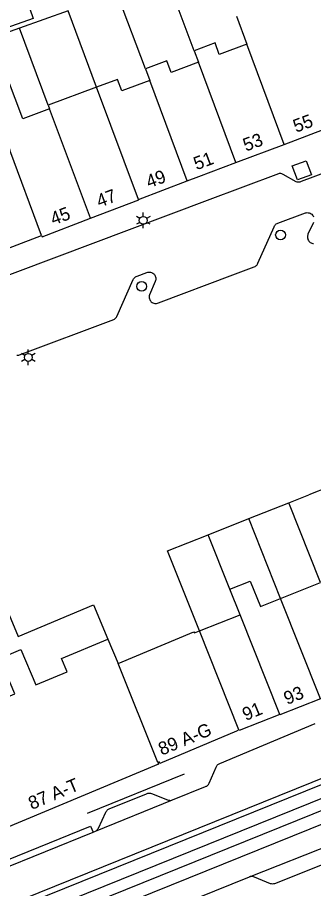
# Model space of a CAD drawing. Extents: x 122462 to 123306, y 485548 to 486417.
# Drawn here: x 122633.7 to 122667.6, y 485673.5 to 485773.2 of the extents above; entities that cross this region are included whole.
import ezdxf

# ---------------------------------------------------------------- set-up
doc = ezdxf.new("R2010")
doc.units = 0
for name, color, linetype in [('B-WE-IE-MEUBILAIR_WEGMEUBILAIR_VERKEERSBORD-S', 7, 'Continuous'), ('Level 1', 7, 'Continuous'), ('Level 17', 7, 'Continuous'), ('Level 19', 7, 'Continuous'), ('Level 2', 7, 'Continuous'), ('Level 26', 7, 'Continuous'), ('Level 37', 7, 'Continuous'), ('Level 4', 7, 'Continuous'), ('Level 42', 7, 'Continuous'), ('Level 50', 7, 'Continuous'), ('Level 53', 7, 'Continuous')]:
    doc.layers.add(name, color=color, linetype=linetype)

msp = doc.modelspace()

# ---------------------------------------------------------------- linework, layer by layer
at = {"layer": 'Level 1'}
for p, q in [((122658.738, 485773.321), (122659.941, 485770.104)), ((122653.902, 485769.353), (122654.395, 485768.032)), ((122648.331, 485767.273), (122648.825, 485765.952)), ((122642.756, 485765.191), (122637.214, 485763.121)), ((122637.214, 485763.121), (122637.375, 485762.692)), ((122664.219, 485758.64), (122675.309, 485762.86)), ((122658.678, 485756.569), (122664.219, 485758.64)), ((122647.556, 485752.339), (122653.119, 485754.455)), ((122659.154, 485704.808), (122657.991, 485707.73)), ((122663.799, 485706.658), (122668.371, 485708.478)), ((122654.509, 485702.959), (122659.154, 485704.808)), ((122644.05, 485702), (122645.227, 485699.208))]:
    msp.add_line(p, q, dxfattribs=at)
for points in [[(122659.941, 485770.104), (122656.787, 485768.926), (122656.294, 485770.246), (122653.902, 485769.353)], [(122654.395, 485768.032), (122651.268, 485766.864), (122650.775, 485768.185), (122648.331, 485767.273)], [(122637.375, 485762.692), (122634.303, 485761.544), (122632.561, 485766.211), (122630.086, 485765.287), (122632.813, 485757.981)], [(122648.825, 485765.952), (122645.625, 485764.757), (122645.131, 485766.078), (122642.756, 485765.191)], [(122653.119, 485754.455), (122654.451, 485754.962), (122658.678, 485756.569)], [(122642.049, 485750.189), (122647.57, 485752.299), (122647.556, 485752.339)], [(122636.459, 485748.209), (122636.52, 485748.056), (122642.049, 485750.189)], [(122630.304, 485745.99), (122630.34, 485745.89), (122636.459, 485748.209)], [(122657.991, 485707.73), (122660.318, 485708.657), (122661.482, 485705.735), (122663.799, 485706.658)], [(122645.227, 485699.208), (122653.886, 485702.851), (122653.94, 485702.722), (122654.509, 485702.959)], [(122623.814, 485693.583), (122629.171, 485695.754), (122629.831, 485694.22), (122633.394, 485695.754), (122631.65, 485699.804), (122634.066, 485700.844), (122635.805, 485696.802), (122639.364, 485698.26), (122638.727, 485699.804), (122644.05, 485702)], [(122668.36, 485695.199), (122663.709, 485693.36), (122663.696, 485693.399)], [(122663.696, 485693.399), (122659.049, 485691.549), (122659.022, 485691.617)], [(122659.022, 485691.617), (122658.735, 485691.471), (122649.981, 485687.786), (122649.903, 485687.971), (122649.737, 485687.901)], [(122649.737, 485687.901), (122649.818, 485687.708), (122629.992, 485679.419), (122629.907, 485679.622), (122629.426, 485679.404)]]:
    msp.add_lwpolyline(points, dxfattribs=at)
at = {"layer": 'Level 17'}
for p, q in [((122669.346, 485719.464), (122667.038, 485718.545)), ((122660.23, 485674.806), (122705.834, 485692.97)), ((122641.693, 485682.093), (122652.798, 485686.618)), ((122642.634, 485680.042), (122651.412, 485683.608)), ((122630.447, 485675.12), (122642.346, 485679.927)), ((122642.346, 485679.927), (122642.634, 485680.042)), ((122652.311, 485671.603), (122660.23, 485674.806))]:
    msp.add_line(p, q, dxfattribs=at)
for points in [[(122682.355, 485760.425), (122666.167, 485754.389), (122666.075, 485754.351), (122665.979, 485754.326), (122665.88, 485754.314), (122665.78, 485754.315), (122665.682, 485754.329), (122665.586, 485754.356), (122664.103, 485755.196), (122664.017, 485755.238), (122663.927, 485755.269), (122663.834, 485755.289), (122663.739, 485755.296), (122663.644, 485755.292), (122663.55, 485755.276), (122655.401, 485752.212), (122594.436, 485729.289)], [(122645.027, 485738.846), (122645.08, 485738.933), (122646.937, 485743.179), (122646.988, 485743.264), (122647.05, 485743.342), (122647.122, 485743.41), (122647.203, 485743.468), (122647.291, 485743.515), (122647.384, 485743.549), (122648.499, 485743.975), (122648.6, 485744.004), (122648.704, 485744.018), (122648.808, 485744.019), (122648.912, 485744.005), (122649.013, 485743.977), (122649.11, 485743.936), (122649.2, 485743.881), (122649.281, 485743.816), (122649.353, 485743.739), (122649.414, 485743.654), (122649.462, 485743.561), (122649.498, 485743.462), (122649.52, 485743.36), (122649.527, 485743.255), (122649.521, 485743.151), (122649.5, 485743.048), (122649.465, 485742.949), (122648.806, 485741.4), (122648.778, 485741.297), (122648.765, 485741.19), (122648.769, 485741.083), (122648.788, 485740.977), (122648.822, 485740.876), (122648.871, 485740.78), (122648.934, 485740.693), (122649.009, 485740.617), (122649.094, 485740.552), (122649.188, 485740.5), (122649.289, 485740.463), (122649.394, 485740.441), (122649.501, 485740.435), (122649.608, 485740.445), (122649.712, 485740.47), (122649.811, 485740.511), (122658.341, 485743.707), (122660.79, 485744.624), (122660.877, 485744.668), (122660.958, 485744.722), (122661.032, 485744.786), (122661.098, 485744.858), (122661.154, 485744.938), (122661.2, 485745.024), (122663.053, 485749.215), (122663.099, 485749.306), (122663.157, 485749.391), (122663.226, 485749.466), (122663.305, 485749.531), (122663.392, 485749.585), (122663.486, 485749.626), (122666.628, 485750.797), (122666.738, 485750.82), (122666.851, 485750.827), (122666.963, 485750.819), (122667.073, 485750.794), (122667.179, 485750.755), (122667.278, 485750.7), (122667.368, 485750.633), (122667.448, 485750.553), (122667.516, 485750.463), (122667.57, 485750.364)], [(122667.575, 485749.707), (122666.928, 485748.36), (122666.893, 485748.261), (122666.872, 485748.158), (122666.865, 485748.053), (122666.872, 485747.947), (122666.893, 485747.844), (122666.928, 485747.745), (122666.976, 485747.651), (122667.036, 485747.565), (122667.107, 485747.487), (122667.188, 485747.42), (122667.277, 485747.364), (122667.373, 485747.321), (122667.474, 485747.291), (122667.578, 485747.275)], [(122633.623, 485734.523), (122633.731, 485734.516), (122633.84, 485734.524), (122633.946, 485734.547), (122644.703, 485738.606), (122644.797, 485738.646), (122644.884, 485738.701), (122644.961, 485738.768), (122645.027, 485738.846)], [(122709.48, 485702.109), (122709.528, 485702.192), (122709.561, 485702.281), (122709.581, 485702.375), (122709.585, 485702.47), (122709.574, 485702.565), (122709.548, 485702.657), (122709.508, 485702.744), (122709.454, 485702.823), (122709.389, 485702.893), (122709.313, 485702.952), (122709.23, 485702.998), (122709.14, 485703.03), (122709.046, 485703.047), (122708.95, 485703.049), (122704.34, 485700.629), (122693.14, 485695.979), (122669.178, 485686.34), (122636.16, 485672.989), (122614.01, 485664.019), (122548.688, 485637.731), (122544.761, 485636.151)], [(122651.412, 485683.608), (122655.19, 485685.157), (122655.273, 485685.173), (122655.353, 485685.204), (122655.426, 485685.247), (122655.49, 485685.303), (122655.544, 485685.369), (122655.586, 485685.443), (122655.614, 485685.523), (122656.427, 485687.371), (122656.46, 485687.454), (122656.504, 485687.531), (122656.557, 485687.602), (122656.621, 485687.664), (122656.692, 485687.718), (122656.769, 485687.761), (122656.852, 485687.793), (122660.646, 485689.393), (122667.737, 485692.344)], [(122704.376, 485690.573), (122663.22, 485674.061), (122663.111, 485674.022), (122662.997, 485673.998), (122662.881, 485673.988), (122662.765, 485673.994), (122662.651, 485674.014), (122660.795, 485674.786), (122660.705, 485674.821), (122660.611, 485674.844), (122660.514, 485674.854), (122660.418, 485674.851), (122660.322, 485674.835), (122660.23, 485674.806)], [(122642.634, 485680.042), (122642.714, 485680.091), (122642.787, 485680.15), (122642.851, 485680.219), (122642.905, 485680.296), (122642.948, 485680.38), (122643.813, 485682.21), (122643.856, 485682.294), (122643.909, 485682.373), (122643.971, 485682.445), (122644.041, 485682.509), (122644.118, 485682.564), (122644.202, 485682.609), (122648.438, 485684.329), (122648.531, 485684.365), (122648.627, 485684.388), (122648.726, 485684.397), (122648.825, 485684.393), (122648.923, 485684.375), (122649.017, 485684.343), (122650.877, 485683.614), (122650.982, 485683.584), (122651.09, 485683.567), (122651.199, 485683.566), (122651.307, 485683.58), (122651.412, 485683.608)], [(122630.447, 485675.12), (122630.175, 485675.821), (122642.067, 485680.615), (122642.346, 485679.927)]]:
    msp.add_lwpolyline(points, dxfattribs=at)
at = {"layer": 'Level 19'}
for p, q in [((122653.902, 485769.353), (122650.704, 485777.923)), ((122648.331, 485767.273), (122645.103, 485775.921)), ((122639.497, 485773.916), (122633.925, 485771.925)), ((122642.756, 485765.191), (122639.497, 485773.916)), ((122633.925, 485771.925), (122631.898, 485771.2)), ((122637.214, 485763.121), (122633.925, 485771.925)), ((122660.157, 485715.805), (122664.729, 485717.626)), ((122664.729, 485717.626), (122667.038, 485718.545)), ((122668.371, 485708.478), (122664.729, 485717.626)), ((122655.512, 485713.956), (122660.157, 485715.805)), ((122663.799, 485706.658), (122660.157, 485715.805)), ((122657.991, 485707.73), (122655.512, 485713.956))]:
    msp.add_line(p, q, dxfattribs=at)
msp.add_lwpolyline([(122654.509, 485702.959), (122650.867, 485712.106), (122655.512, 485713.956)], dxfattribs=at)
at = {"layer": 'Level 2'}
msp.add_lwpolyline([(122630.957, 485773.953), (122634.725, 485775.3), (122635.498, 485773.037), (122631.731, 485771.69)], dxfattribs=at)
at = {"layer": 'Level 26'}
msp.add_lwpolyline([(122632.178, 485706.158), (122633.795, 485702.317), (122642.4, 485705.949), (122644.05, 485702)], dxfattribs=at)
at = {"layer": 'Level 37'}
for points in [[(122831.695, 485753.286), (122749.349, 485719.414), (122746.888, 485718.394), (122744.433, 485717.362), (122741.982, 485716.318), (122739.537, 485715.262), (122737.097, 485714.193), (122734.663, 485713.112), (122732.234, 485712.019), (122729.811, 485710.913), (122727.393, 485709.796), (122725.051, 485708.714), (122722.702, 485707.646), (122720.348, 485706.592), (122717.987, 485705.55), (122715.621, 485704.523), (122713.249, 485703.509), (122710.871, 485702.509), (122708.487, 485701.522), (122706.098, 485700.549), (122540.465, 485633.647), (122497.591, 485615.701), (122462.03, 485601.437)], [(122832.259, 485751.918), (122749.912, 485718.045), (122747.458, 485717.028), (122745.009, 485715.999), (122742.566, 485714.958), (122740.128, 485713.905), (122737.695, 485712.839), (122735.267, 485711.761), (122732.845, 485710.671), (122730.428, 485709.568), (122728.017, 485708.454), (122725.667, 485707.369), (122723.311, 485706.297), (122720.949, 485705.239), (122718.581, 485704.195), (122716.207, 485703.164), (122713.827, 485702.146), (122711.441, 485701.143), (122709.049, 485700.153), (122706.652, 485699.177), (122541.028, 485632.278), (122498.152, 485614.332), (122462.03, 485599.841)], [(122462.03, 485598.45), (122499.057, 485613.321), (122548.623, 485633.976), (122706.621, 485697.803), (122708.996, 485698.77), (122711.365, 485699.751), (122713.729, 485700.746), (122716.087, 485701.753), (122718.44, 485702.774), (122720.787, 485703.808), (122723.127, 485704.856), (122725.462, 485705.916), (122727.791, 485706.99), (122730.21, 485708.107), (122732.634, 485709.211), (122735.064, 485710.304), (122737.499, 485711.384), (122739.94, 485712.452), (122742.386, 485713.508), (122744.837, 485714.552), (122747.294, 485715.584), (122749.755, 485716.603), (122832.9, 485750.796)], [(122833.463, 485749.428), (122750.317, 485715.234), (122747.862, 485714.217), (122745.413, 485713.189), (122742.969, 485712.148), (122740.53, 485711.095), (122738.096, 485710.029), (122735.667, 485708.952), (122733.244, 485707.863), (122730.827, 485706.761), (122728.414, 485705.648), (122726.078, 485704.571), (122723.735, 485703.506), (122721.387, 485702.455), (122719.033, 485701.418), (122716.672, 485700.394), (122714.306, 485699.383), (122711.935, 485698.385), (122709.557, 485697.401), (122707.175, 485696.431), (122549.185, 485632.607), (122499.617, 485611.951), (122462.03, 485596.856)]]:
    msp.add_lwpolyline(points, dxfattribs=at)
at = {"layer": 'Level 4'}
for p, q in [((122664.219, 485758.64), (122659.941, 485770.104)), ((122658.678, 485756.569), (122654.395, 485768.032)), ((122653.119, 485754.455), (122648.825, 485765.952)), ((122647.556, 485752.339), (122642.756, 485765.191)), ((122642.049, 485750.189), (122637.375, 485762.692)), ((122636.459, 485748.209), (122632.813, 485757.981)), ((122668.36, 485695.199), (122663.799, 485706.658)), ((122663.696, 485693.399), (122659.154, 485704.808)), ((122659.022, 485691.617), (122654.509, 485702.959)), ((122649.737, 485687.901), (122645.227, 485699.208))]:
    msp.add_line(p, q, dxfattribs=at)
at = {"layer": 'Level 42'}
msp.add_lwpolyline([(122665.713, 485754.572), (122665.134, 485756.176), (122666.738, 485756.755), (122667.317, 485755.151), (122665.713, 485754.572)], dxfattribs=at)
at = {"layer": 'Level 50'}
for p, q in [((122648.083, 485750.39), (122648.083, 485750.84)), ((122647.693, 485750.165), (122647.303, 485750.39)), ((122647.693, 485749.715), (122647.303, 485749.49)), ((122648.083, 485749.04), (122648.083, 485749.49)), ((122648.862, 485750.39), (122648.472, 485750.165)), ((122648.862, 485749.49), (122648.472, 485749.715)), ((122634.55, 485734.479), (122634.16, 485734.704)), ((122634.94, 485734.704), (122634.94, 485735.154)), ((122635.719, 485734.704), (122635.329, 485734.479)), ((122634.55, 485734.029), (122634.16, 485733.804)), ((122634.94, 485733.354), (122634.94, 485733.804)), ((122635.719, 485733.804), (122635.329, 485734.029))]:
    msp.add_line(p, q, dxfattribs=at)
for centre in [(122648.083, 485749.94), (122634.94, 485734.254)]:
    msp.add_circle(centre, 0.45, dxfattribs=at)
at = {"layer": 'Level 53'}
for centre in [(122663.787, 485748.266), (122647.905, 485742.385)]:
    msp.add_circle(centre, 0.56, dxfattribs=at)

# ---------------------------------------------------------------- texts
at = {"layer": 'B-WE-IE-MEUBILAIR_WEGMEUBILAIR_VERKEERSBORD-S'}
for s, rotation, p in [('55', 20.46363, (122665.562, 485759.963)), ('53', 20.46363, (122659.829, 485757.802)), ('51', 20.46363, (122654.179, 485755.67)), ('49', 20.46363, (122648.735, 485753.599)), ('47', 20.46363, (122643.068, 485751.39)), ('45', 20.46363, (122637.799, 485749.364)), ('93', 22.65559, (122664.537, 485694.469)), ('91', 22.65559, (122659.802, 485692.635)), ('89 A-G', 22.65559, (122650.199, 485688.667)), ('87 A-T', 22.68835, (122635.328, 485682.462))]:
    msp.add_text(s, height=1.5, rotation=rotation, dxfattribs=at).set_placement(p)

doc.saveas('drawing.dxf')
